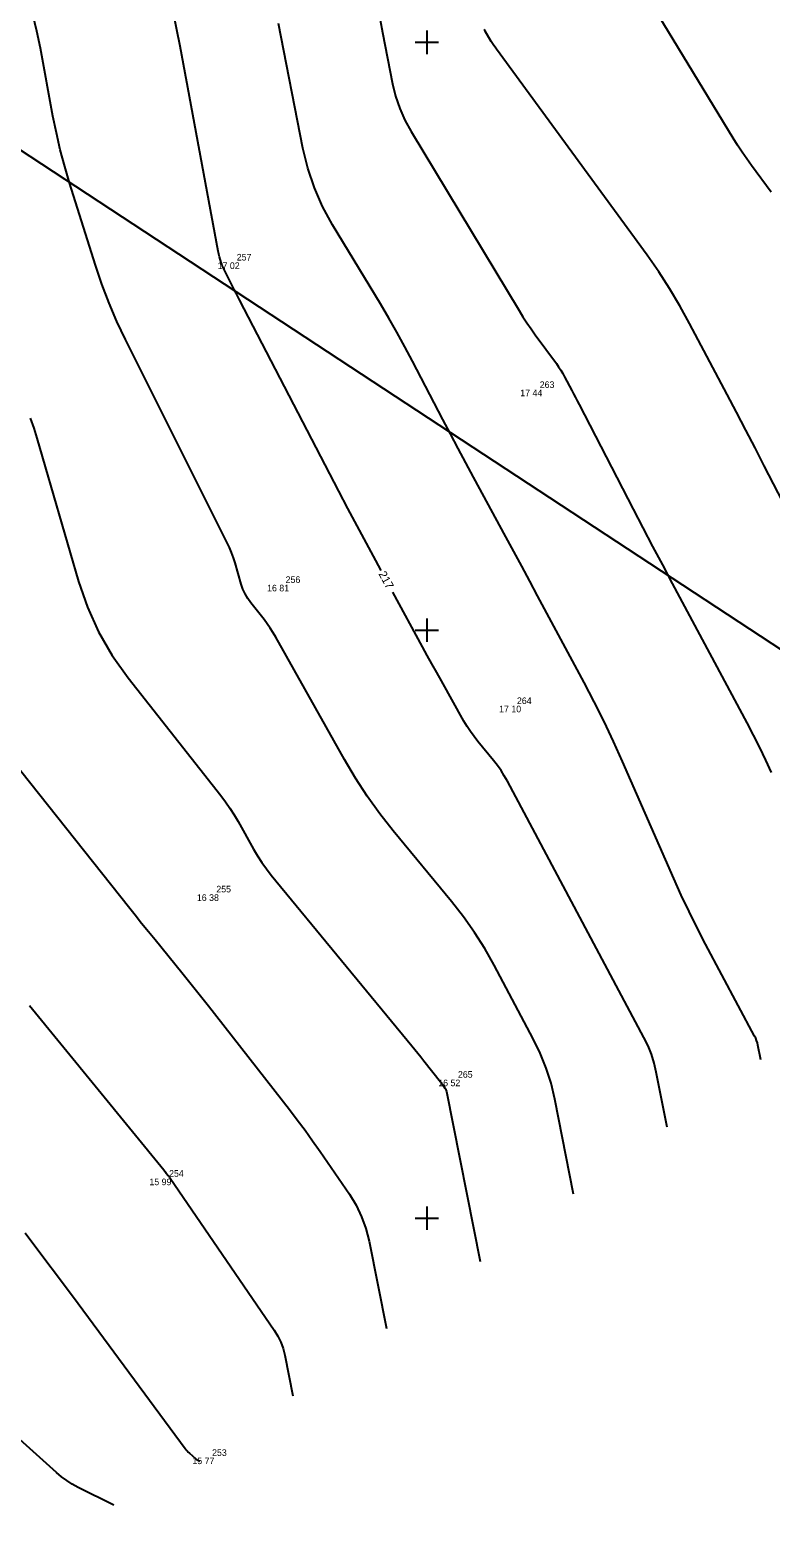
# Model space of a CAD drawing. Extents: x -711234 to -710007, y -1026313 to -1025448.
# Drawn here: x -710766.9 to -710735.4, y -1025913.6 to -1025849.5 of the extents above; entities that cross this region are included whole.
import ezdxf

# ---------------------------------------------------------------- set-up
doc = ezdxf.new("R2010")
doc.units = 0
for name, color, linetype in [('Ex_Contour Labels', 7, 'Continuous'), ('Ex_Major Contours', 7, 'Continuous'), ('Ex_Minor Contours', 7, 'Continuous'), ('Z_body', 7, 'Continuous'), ('Z_body_cisla', 7, 'Continuous'), ('Z_body_vysky_redukovane', 7, 'Continuous'), ('Z_hektometricka_sit', 7, 'Continuous'), ('Z_katastr_hranice', 7, 'Continuous')]:
    doc.layers.add(name, color=color, linetype=linetype)

# ---------------------------------------------------------------- blocks, each defined once
blk = doc.blocks.new('POINT_DISPLAY')
blk.add_line((0, 0), (0, 0))

msp = doc.modelspace()

# ---------------------------------------------------------------- linework, layer by layer
at = {"layer": 'Ex_Major Contours'}
for points in [[(-710735.358, -1025856.381), (-710736.188, -1025855.246), (-710736.392, -1025854.96), (-710736.59, -1025854.67), (-710736.782, -1025854.376), (-710736.967, -1025854.077), (-710740.992, -1025847.442)], [(-710751.951, -1025872.455), (-710752.179, -1025872.035), (-710752.576, -1025871.3), (-710752.97, -1025870.563), (-710753.36, -1025869.825), (-710753.747, -1025869.085), (-710757.97, -1025860.957), (-710758.046, -1025860.811), (-710758.121, -1025860.665), (-710758.195, -1025860.519), (-710758.269, -1025860.372), (-710758.653, -1025859.603), (-710758.681, -1025859.546), (-710758.705, -1025859.488), (-710758.728, -1025859.429), (-710758.748, -1025859.369), (-710758.824, -1025859.127), (-710758.842, -1025859.066), (-710758.859, -1025859.005), (-710758.873, -1025858.943), (-710758.885, -1025858.881), (-710760.503, -1025850.166), (-710760.799, -1025848.699)], [(-710739.776, -1025896.125), (-710740.239, -1025893.793), (-710740.33, -1025893.409), (-710740.448, -1025893.035), (-710740.593, -1025892.671), (-710740.766, -1025892.316), (-710746.576, -1025881.417), (-710746.706, -1025881.188), (-710746.846, -1025880.966), (-710746.998, -1025880.752), (-710747.16, -1025880.545), (-710747.831, -1025879.731), (-710747.994, -1025879.524), (-710748.147, -1025879.311), (-710748.291, -1025879.091), (-710748.425, -1025878.864), (-710749.382, -1025877.159), (-710749.583, -1025876.798), (-710749.784, -1025876.436), (-710749.983, -1025876.074), (-710750.182, -1025875.711), (-710751.449, -1025873.378)], [(-710766.902, -1025890.956), (-710761.194, -1025897.953), (-710761.171, -1025897.982), (-710761.149, -1025898.01), (-710761.126, -1025898.039), (-710761.103, -1025898.068), (-710761.013, -1025898.183), (-710760.991, -1025898.212), (-710760.969, -1025898.241), (-710760.948, -1025898.271), (-710760.927, -1025898.301), (-710756.494, -1025904.768), (-710756.342, -1025905.016), (-710756.217, -1025905.275), (-710756.119, -1025905.545), (-710756.048, -1025905.827), (-710755.706, -1025907.552)]]:
    msp.add_lwpolyline(points, dxfattribs=at)
at = {"layer": 'Ex_Minor Contours'}
for points in [[(-710743.759, -1025898.982), (-710744.561, -1025894.935), (-710744.719, -1025894.268), (-710744.924, -1025893.619), (-710745.176, -1025892.987), (-710745.476, -1025892.372), (-710747.14, -1025889.25), (-710747.542, -1025888.539), (-710747.979, -1025887.85), (-710748.449, -1025887.184), (-710748.953, -1025886.541), (-710751.433, -1025883.533), (-710752.003, -1025882.809), (-710752.54, -1025882.062), (-710753.042, -1025881.292), (-710753.511, -1025880.499), (-710756.428, -1025875.302), (-710756.543, -1025875.107), (-710756.665, -1025874.916), (-710756.794, -1025874.73), (-710756.931, -1025874.549), (-710757.493, -1025873.835), (-710757.624, -1025873.652), (-710757.735, -1025873.458), (-710757.828, -1025873.255), (-710757.901, -1025873.042), (-710758.163, -1025872.141), (-710758.233, -1025871.92), (-710758.312, -1025871.703), (-710758.402, -1025871.49), (-710758.5, -1025871.281), (-710762.821, -1025862.644), (-710763.188, -1025861.872), (-710763.524, -1025861.087), (-710763.828, -1025860.29), (-710764.101, -1025859.479), (-710765.201, -1025855.98), (-710765.411, -1025855.277), (-710765.599, -1025854.569), (-710765.765, -1025853.855), (-710765.91, -1025853.136), (-710766.445, -1025850.25), (-710766.594, -1025849.532), (-710766.772, -1025848.823)], [(-710735.794, -1025893.268), (-710735.916, -1025892.651), (-710735.94, -1025892.549), (-710735.971, -1025892.45), (-710736.01, -1025892.354), (-710736.056, -1025892.26), (-710738.143, -1025888.345), (-710738.5, -1025887.659), (-710738.845, -1025886.966), (-710739.176, -1025886.267), (-710739.494, -1025885.561), (-710741.679, -1025880.584), (-710742.063, -1025879.732), (-710742.463, -1025878.888), (-710742.88, -1025878.053), (-710743.313, -1025877.225), (-710745.289, -1025873.536), (-710745.626, -1025872.909), (-710745.964, -1025872.282), (-710746.303, -1025871.655), (-710746.642, -1025871.029), (-710748.017, -1025868.499), (-710748.349, -1025867.885), (-710748.677, -1025867.27), (-710749.003, -1025866.654), (-710749.326, -1025866.036), (-710750.613, -1025863.56), (-710750.939, -1025862.944), (-710751.275, -1025862.334), (-710751.621, -1025861.729), (-710751.977, -1025861.129), (-710754.012, -1025857.762), (-710754.436, -1025856.987), (-710754.787, -1025856.185), (-710755.066, -1025855.356), (-710755.273, -1025854.498), (-710756.311, -1025849.209)], [(-710751.989, -1025849.042), (-710751.888, -1025849.587), (-710751.461, -1025851.763), (-710751.332, -1025852.299), (-710751.158, -1025852.816), (-710750.939, -1025853.317), (-710750.674, -1025853.8), (-710746.076, -1025861.409), (-710745.913, -1025861.671), (-710745.745, -1025861.93), (-710745.571, -1025862.185), (-710745.392, -1025862.436), (-710744.493, -1025863.665), (-710744.398, -1025863.8), (-710744.308, -1025863.938), (-710744.223, -1025864.08), (-710744.143, -1025864.225), (-710743.834, -1025864.81), (-710743.757, -1025864.956), (-710743.681, -1025865.103), (-710743.604, -1025865.25), (-710743.528, -1025865.397), (-710741.224, -1025869.855), (-710740.814, -1025870.646), (-710740.4, -1025871.435), (-710739.983, -1025872.224), (-710739.564, -1025873.01), (-710736.389, -1025878.936), (-710736.116, -1025879.459), (-710735.852, -1025879.987), (-710735.6, -1025880.52), (-710735.357, -1025881.057)], [(-710732.508, -1025874.079), (-710735.645, -1025868.008), (-710736.038, -1025867.249), (-710736.433, -1025866.491), (-710736.83, -1025865.733), (-710737.228, -1025864.977), (-710738.823, -1025861.952), (-710739.234, -1025861.204), (-710739.673, -1025860.473), (-710740.138, -1025859.758), (-710740.629, -1025859.06), (-710747.042, -1025850.293), (-710747.099, -1025850.213), (-710747.154, -1025850.132), (-710747.208, -1025850.05), (-710747.26, -1025849.966), (-710747.522, -1025849.531), (-710747.542, -1025849.496), (-710747.558, -1025849.459)], [(-710766.884, -1025865.984), (-710766.73, -1025866.407), (-710766.594, -1025866.837), (-710764.821, -1025872.924), (-710764.443, -1025874.026), (-710763.966, -1025875.076), (-710763.389, -1025876.075), (-710762.713, -1025877.023), (-710758.774, -1025882.031), (-710758.572, -1025882.298), (-710758.381, -1025882.572), (-710758.201, -1025882.853), (-710758.032, -1025883.141), (-710757.376, -1025884.309), (-710757.206, -1025884.597), (-710757.024, -1025884.877), (-710756.829, -1025885.147), (-710756.622, -1025885.41), (-710750.636, -1025892.67), (-710750.507, -1025892.828), (-710750.379, -1025892.986), (-710750.252, -1025893.145), (-710750.126, -1025893.305), (-710749.424, -1025894.204), (-710749.399, -1025894.237), (-710749.375, -1025894.27), (-710749.351, -1025894.303), (-710749.328, -1025894.336), (-710749.235, -1025894.471), (-710749.214, -1025894.506), (-710749.197, -1025894.542), (-710749.183, -1025894.579), (-710749.173, -1025894.619), (-710747.741, -1025901.838)], [(-710770.306, -1025877.183), (-710762.701, -1025886.751), (-710762.419, -1025887.104), (-710762.136, -1025887.456), (-710761.852, -1025887.808), (-710761.567, -1025888.159), (-710760.425, -1025889.56), (-710760.14, -1025889.911), (-710759.857, -1025890.263), (-710759.576, -1025890.617), (-710759.297, -1025890.972), (-710755.85, -1025895.385), (-710755.514, -1025895.822), (-710755.185, -1025896.265), (-710754.862, -1025896.712), (-710754.547, -1025897.165), (-710753.299, -1025898.985), (-710753.013, -1025899.451), (-710752.778, -1025899.938), (-710752.594, -1025900.447), (-710752.461, -1025900.978), (-710751.724, -1025904.695)], [(-710767.09, -1025900.632), (-710766.335, -1025901.626), (-710765.585, -1025902.624), (-710764.841, -1025903.626), (-710760.283, -1025909.796), (-710760.243, -1025909.848), (-710760.2, -1025909.898), (-710760.155, -1025909.945), (-710760.107, -1025909.991), (-710759.844, -1025910.227), (-710759.828, -1025910.241), (-710759.811, -1025910.253), (-710759.793, -1025910.264), (-710759.775, -1025910.274), (-710759.663, -1025910.331)], [(-710763.327, -1025912.212), (-710764.839, -1025911.448), (-710765.086, -1025911.313), (-710765.322, -1025911.163), (-710765.548, -1025910.997), (-710765.763, -1025910.816), (-710770.323, -1025906.721)]]:
    msp.add_lwpolyline(points, dxfattribs=at)
at = {"layer": 'Z_hektometricka_sit'}
for p, q in [((-710750.5, -1025850), (-710749.5, -1025850)), ((-710750, -1025849.5), (-710750, -1025850.5)), ((-710750.5, -1025875), (-710749.5, -1025875)), ((-710750, -1025874.5), (-710750, -1025875.5)), ((-710750.5, -1025900), (-710749.5, -1025900)), ((-710750, -1025899.5), (-710750, -1025900.5))]:
    msp.add_line(p, q, dxfattribs=at)
at = {"layer": 'Z_katastr_hranice'}
msp.add_lwpolyline([(-710294.572, -1026164.831), (-710311.64, -1026153.63), (-710458.83, -1026057.03), (-710606.03, -1025960.43), (-710753.23, -1025863.82), (-710900.43, -1025767.22)], dxfattribs=at)

# ---------------------------------------------------------------- block references
at = {"layer": 'Z_body'}
for p in [(-710758.32, -1025859.36), (-710745.42, -1025864.77), (-710756.24, -1025873.07), (-710746.39, -1025878.21), (-710759.18, -1025886.23), (-710748.91, -1025894.11), (-710761.2, -1025898.32), (-710759.37, -1025910.18)]:
    msp.add_blockref('POINT_DISPLAY', p, dxfattribs=at)

# ---------------------------------------------------------------- texts
at = {"layer": 'Ex_Contour Labels'}
msp.add_text('217', height=0.35, rotation=298.52043, dxfattribs=at).set_placement((-710752.07, -1025872.603))
at = {"layer": 'Z_body_cisla'}
for s, p in [('257', (-710758.09, -1025859.28)), ('263', (-710745.2, -1025864.7)), ('256', (-710756.01, -1025872.99)), ('264', (-710746.17, -1025878.14)), ('255', (-710758.96, -1025886.15)), ('265', (-710748.68, -1025894.03)), ('254', (-710760.97, -1025898.24)), ('253', (-710759.14, -1025910.11))]:
    msp.add_text(s, height=0.28, dxfattribs=at).set_placement(p)
at = {"layer": 'Z_body_vysky_redukovane'}
for s, p in [('17 02', (-710758.903, -1025859.64)), ('17 44', (-710746.027, -1025865.05)), ('16 81', (-710756.8, -1025873.35)), ('17 10', (-710746.927, -1025878.49)), ('16 38', (-710759.787, -1025886.51)), ('16 52', (-710749.517, -1025894.39)), ('15 99', (-710761.807, -1025898.6)), ('15 77', (-710759.977, -1025910.46))]:
    msp.add_text(s, height=0.28, dxfattribs=at).set_placement(p)

doc.saveas('drawing.dxf')
